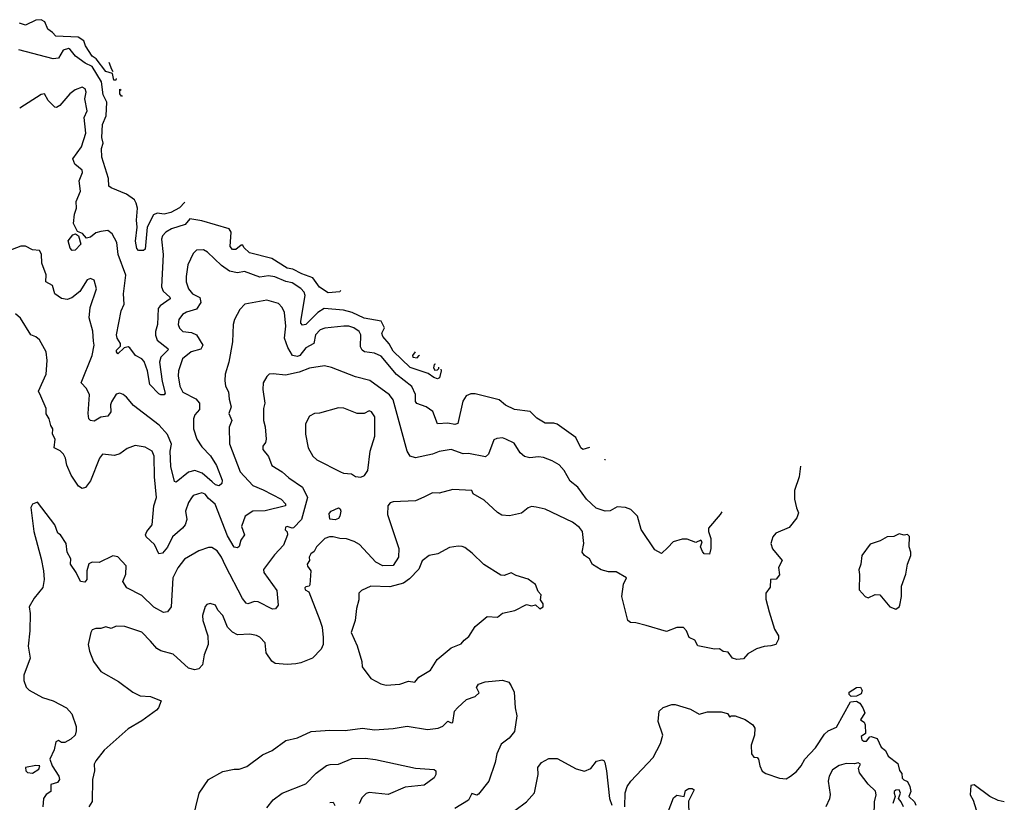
# Model space of a CAD drawing. Extents: x 1771496 to 1971148, y 471553 to 643630.
# Tile 702 of 702: x 1908560 to 1914321, y 598862 to 603438. Entities that reach past the tile are written whole.
import ezdxf

# ---------------------------------------------------------------- set-up
doc = ezdxf.new("R2010")
doc.units = 0

msp = doc.modelspace()

# ---------------------------------------------------------------- linework, layer by layer
at = {"layer": '0CON10XD'}
for points in [[(1909123.9, 603093.6), (1909122.5, 603085), (1909111.2, 603085), (1909103, 603123), (1909064.7, 603135), (1909008.4, 603208.4), (1908983.6, 603225), (1908945.9, 603285), (1908935, 603314.2), (1908902.2, 603335), (1908770.6, 603340.6), (1908752.4, 603362.4), (1908725, 603381.5), (1908707.8, 603425), (1908685, 603437.8), (1908655, 603435.3), (1908595, 603406.4), (1908558.1, 603418.1)], [(1909525.3, 602371.1), (1909495, 602338.2), (1909445, 602309.6), (1909405, 602301.2), (1909364, 602306), (1909342.7, 602297.3), (1909306.7, 602225), (1909295, 602096), (1909285, 602088.8), (1909255, 602089.1), (1909245, 602100), (1909236.9, 602143.1), (1909247.8, 602225), (1909242.6, 602265), (1909248.7, 602335), (1909241.1, 602365), (1909231.1, 602385), (1909185, 602417.9), (1909095, 602454.6), (1909082.5, 602465), (1909079.4, 602509.4), (1909041.4, 602635), (1909038.7, 602685), (1909048.3, 602715), (1909039.7, 602749.7), (1909045.2, 602825), (1909066, 602875), (1909070.8, 602955), (1909048.5, 602998.5), (1909037.9, 603075), (1908983.5, 603165), (1908943.4, 603183.4), (1908885.8, 603225), (1908855, 603263.8), (1908845, 603268.6), (1908815, 603259.6), (1908787.9, 603212.1), (1908755, 603208.9), (1908555, 603261.7)], [(1909081.4, 603190), (1909097.6, 603147.6), (1909105.5, 603135.8)], [(1910437.4, 601853.8), (1910433.6, 601846.4), (1910365, 601840.4), (1910315, 601874.7), (1910275, 601927.7), (1910211.7, 601951.7), (1910158.6, 601978.6), (1910125, 601984.8), (1910035, 602040.6), (1909905, 602075.3), (1909871.5, 602105), (1909865, 602118.8), (1909855, 602120), (1909825, 602094), (1909805, 602093.6), (1909792.4, 602112.4), (1909797.7, 602195), (1909785.4, 602215.4), (1909625, 602261.2), (1909555, 602273.3), (1909528.9, 602241.1), (1909448, 602215), (1909414.2, 602195.8), (1909396.4, 602175), (1909389.2, 602155), (1909399.4, 602065), (1909390, 601875), (1909399.7, 601849.8), (1909438.9, 601815), (1909441.1, 601805), (1909382.7, 601765), (1909370.1, 601749.9), (1909367.2, 601655), (1909354.4, 601615.6), (1909353.8, 601593.8), (1909365, 601564.4), (1909426.1, 601516.1), (1909428.3, 601508.3), (1909386.4, 601465), (1909377.3, 601435), (1909393, 601323), (1909411.4, 601255), (1909405, 601244.5), (1909385, 601244.4), (1909375, 601250.8), (1909321.4, 601305), (1909308.1, 601385), (1909288.5, 601438.5), (1909275, 601454), (1909236.8, 601475), (1909205, 601518.6), (1909195, 601524.4), (1909171.3, 601518.7), (1909135, 601483.8), (1909126.2, 601495), (1909126.2, 601505), (1909150.5, 601529.5), (1909149.6, 601545), (1909130.7, 601575), (1909125.9, 601595), (1909153.9, 601736.1), (1909170.9, 601775), (1909167.8, 601835), (1909181.2, 601945), (1909136.4, 602065), (1909127.6, 602135), (1909100.6, 602185), (1909075, 602204.3), (1909035, 602199.5), (1909005, 602191.9), (1908975, 602166.9), (1908950.4, 602160.4), (1908927.2, 602187.2), (1908898.6, 602198.6), (1908875.4, 602245.4), (1908879.9, 602300.1), (1908892.4, 602335), (1908889.6, 602375), (1908916.5, 602435), (1908908.9, 602495), (1908927.7, 602545), (1908925, 602557.8), (1908883.6, 602593.6), (1908871.8, 602625), (1908921.2, 602695), (1908947.7, 602775), (1908938.1, 602865), (1908954.6, 602905), (1908941.5, 602975), (1908949.2, 603015), (1908943.4, 603033.4), (1908925, 603044.2), (1908885, 603028.2), (1908852.5, 603005), (1908795, 602935.7), (1908775, 602924), (1908765, 602926.2), (1908726.3, 602966.3), (1908705, 603004), (1908685, 603000), (1908560, 602920)], [(1909160.7, 602990.7), (1909155, 602990.9), (1909145.6, 603005), (1909145, 603031.2), (1909152.9, 603025.6)], [(1908867.7, 602087.7), (1908855, 602101.2), (1908844.5, 602145), (1908870.9, 602179.1), (1908886.2, 602186.2), (1908904, 602175), (1908918.1, 602125), (1908885, 602090.8), (1908867.7, 602087.7)], [(1911023.4, 601395.3), (1911025.4, 601385.4), (1911015.9, 601344.1), (1911005, 601338), (1910983.3, 601345), (1910949.1, 601369.1), (1910844.2, 601405), (1910745, 601500), (1910722, 601542), (1910683.8, 601586.2), (1910678.5, 601605), (1910693.8, 601636.2), (1910675.1, 601675.1), (1910575, 601692.1), (1910505, 601726), (1910455, 601739.7), (1910341.6, 601748.4), (1910304, 601725), (1910235, 601656.5), (1910215, 601652), (1910205, 601664.2), (1910204.7, 601675), (1910230.3, 601825), (1910224.6, 601845), (1910205, 601866.1), (1910155, 601899.5), (1910117, 601907), (1910053.5, 601933.5), (1910015, 601940.9), (1909965, 601932.4), (1909875, 601966.1), (1909835, 601957.9), (1909787.4, 601967.4), (1909740.8, 602000.9), (1909659.4, 602079.4), (1909635, 602092.9), (1909595, 602089.4), (1909575, 602070.8), (1909542.9, 602005), (1909534.6, 601935.4), (1909534.5, 601905), (1909546.9, 601865), (1909572, 601835), (1909614, 601814), (1909620.8, 601785), (1909594.1, 601745.9), (1909535, 601727.7), (1909513.5, 601715), (1909491.5, 601685), (1909487.8, 601655), (1909495.6, 601635), (1909515, 601615.6), (1909565, 601609.1), (1909595, 601595.6), (1909630.9, 601535), (1909618.9, 601511.1), (1909562.5, 601495), (1909512.5, 601455), (1909489.4, 601385), (1909487.5, 601355), (1909496.1, 601295), (1909515, 601260), (1909590.9, 601220.9), (1909611.9, 601195), (1909611.8, 601158.2), (1909585, 601126.7), (1909576.1, 601105), (1909576.5, 601046.5), (1909595.6, 600985), (1909625, 600941.1), (1909677.2, 600887.2), (1909711.8, 600831.8), (1909744.2, 600745.8), (1909743.1, 600725), (1909727.1, 600712.9), (1909705, 600717.2), (1909686.4, 600736.4), (1909627, 600787), (1909585, 600801.9), (1909547.4, 600792.6), (1909475, 600733.3), (1909465, 600736.7), (1909445.2, 600825), (1909439.8, 600915), (1909449, 600955), (1909425, 601013.2), (1909377, 601067), (1909225, 601181.5), (1909185, 601230.8), (1909165, 601246.2), (1909145, 601253.3), (1909125, 601247.5), (1909096.3, 601203.7), (1909090.9, 601185), (1909092.7, 601145), (1909075, 601120), (1909035, 601113.5), (1908995, 601090), (1908975, 601094.2), (1908965, 601104), (1908960, 601135), (1908969.2, 601245), (1908951.7, 601281.7), (1908920, 601315), (1908983.3, 601475), (1908995.3, 601535), (1908992.2, 601557.8), (1908987.1, 601617.1), (1908966.9, 601695), (1908972.9, 601755), (1909008.6, 601865), (1908995.8, 601915.8), (1908975, 601923.8), (1908955, 601916), (1908911.7, 601848.3), (1908865, 601810.6), (1908837.8, 601802.2), (1908805, 601807.3), (1908764.8, 601834.8), (1908752.9, 601882.9), (1908712.1, 601905), (1908714.4, 601945.6), (1908690, 602015), (1908686.8, 602066.8), (1908675, 602087.5), (1908635, 602092.5), (1908595, 602113.3), (1908566.1, 602113.9), (1908465.7, 602074.3)], [(1911892.9, 600936.7), (1911855, 600925.6), (1911842.5, 600935), (1911813.1, 600995), (1911705, 601073.2), (1911685, 601079.2), (1911635, 601079.6), (1911585, 601108), (1911547, 601147), (1911455, 601158.3), (1911403.1, 601183.1), (1911365, 601215.7), (1911225, 601249.7), (1911199.1, 601250.9), (1911171.3, 601238.7), (1911152.7, 601207.3), (1911122.5, 601077.5), (1911105, 601071.5), (1911065, 601079.3), (1911005, 601074.2), (1910976.3, 601146.3), (1910938.8, 601175), (1910883.1, 601193.1), (1910876.2, 601206.2), (1910875, 601246), (1910853.7, 601293.7), (1910764.2, 601364.2), (1910675, 601471.1), (1910635, 601488.4), (1910576.4, 601496.4), (1910563.2, 601505), (1910553.7, 601525), (1910555, 601596), (1910545.3, 601615.3), (1910515, 601635.8), (1910485, 601645.3), (1910455.9, 601645.9), (1910345, 601633.5), (1910318.6, 601625), (1910290.9, 601595), (1910280.3, 601545), (1910235, 601518.6), (1910198.8, 601475), (1910185, 601467.8), (1910155.2, 601475.2), (1910129.7, 601520.3), (1910109.2, 601575), (1910116.5, 601646.5), (1910108.7, 601725), (1910096.5, 601755), (1910075, 601779.1), (1910005, 601797.3), (1909876.4, 601773.6), (1909847.6, 601742.4), (1909817.5, 601685), (1909808.6, 601655), (1909805.6, 601555), (1909783.3, 601435), (1909763.1, 601365), (1909761.1, 601328.9), (1909764.5, 601295), (1909781.2, 601261.2), (1909785, 601220), (1909798.2, 601175), (1909784.3, 601135), (1909800.4, 601095), (1909784.7, 601055), (1909786.9, 600956.9), (1909850, 600795), (1909924.6, 600715), (1909985, 600688.7), (1910090, 600635), (1910115, 600608), (1910115.6, 600595), (1909996.9, 600566.9), (1909925, 600563.4), (1909878.7, 600535), (1909857.6, 600475), (1909876.1, 600425), (1909854.4, 600395), (1909845, 600356.7), (1909835, 600349.2), (1909815, 600354.5), (1909775, 600420.8), (1909703.6, 600605), (1909665, 600637.7), (1909645, 600663.6), (1909625, 600670.8), (1909575, 600656.7), (1909565, 600642.5), (1909548.4, 600615), (1909530.9, 600565), (1909537.9, 600515), (1909527.5, 600485), (1909512.9, 600465), (1909454.7, 600415), (1909425, 600354.2), (1909395, 600318), (1909375, 600313.8), (1909349.1, 600369.1), (1909299.4, 600415), (1909295.6, 600425), (1909303.3, 600445), (1909335.8, 600485), (1909345.8, 600595), (1909361, 600645), (1909348, 600765), (1909346.9, 600885), (1909334.3, 600915), (1909295, 600938.1), (1909235, 600947.5), (1909188.7, 600931.3), (1909145, 600900), (1909115, 600889.4), (1909045, 600897.5), (1909027.8, 600875), (1908975, 600741.4), (1908945, 600702), (1908925, 600697.5), (1908905, 600710.8), (1908862.1, 600775), (1908835, 600833.8), (1908828.2, 600875), (1908816.8, 600896.8), (1908797.5, 600917.5), (1908761.4, 600935), (1908767.6, 600985), (1908751.4, 601015), (1908753.8, 601045), (1908741.9, 601065), (1908732.5, 601105), (1908714, 601134), (1908714.4, 601165), (1908684.2, 601235.8), (1908670.6, 601265), (1908714.2, 601365.8), (1908720, 601445), (1908715.8, 601495), (1908675, 601566.2), (1908653.8, 601583.8), (1908625, 601595.8), (1908565, 601693.3), (1908535, 601718)], [(1910873.9, 601495.1), (1910858.5, 601475), (1910860, 601465), (1910885, 601461.6), (1910898.1, 601475), (1910898.7, 601476.8)], [(1912667.1, 600560.3), (1912657.5, 600545), (1912590.8, 600465), (1912590, 600445), (1912604.4, 600404.4), (1912604.4, 600345), (1912595, 600312), (1912565, 600314.4), (1912555, 600328), (1912542.9, 600355), (1912552.5, 600385), (1912545, 600394), (1912515, 600381.4), (1912465, 600401.3), (1912435, 600401.2), (1912383.8, 600385), (1912352.5, 600352.5), (1912315, 600316.2), (1912275, 600337.5), (1912196.2, 600456.2), (1912174.5, 600535), (1912135, 600574.2), (1912105, 600586), (1912055, 600590), (1912013.9, 600566.1), (1911985, 600563.8), (1911932.2, 600582.2), (1911875.6, 600635), (1911825, 600704), (1911779.8, 600739.8), (1911745, 600802), (1911716, 600835), (1911675, 600859.4), (1911625, 600878.1), (1911595, 600881.5), (1911545, 600875.4), (1911514, 600884), (1911487.5, 600905), (1911452.5, 600962.5), (1911405, 600986), (1911385, 600992), (1911351.3, 600988.7), (1911335, 600980.8), (1911302.4, 600897.6), (1911285, 600881.9), (1911185, 600900.5), (1911155, 600899.6), (1911084.5, 600924.5), (1911015, 600912.7), (1910975, 600897.5), (1910875.7, 600875.7), (1910845.5, 600885.5), (1910826.7, 600915), (1910745.4, 601215), (1910724, 601244), (1910609.1, 601329.1), (1910525, 601348.9), (1910385, 601404), (1910344.3, 601414.3), (1910255, 601400.8), (1910195, 601376.1), (1910115, 601359.4), (1910042.5, 601367.5), (1910020, 601365), (1910005, 601352.5), (1909984.3, 601315), (1909982.5, 601275), (1909994.4, 601195), (1909987.1, 601165), (1909985.7, 601095), (1909997, 601057), (1910001.1, 600985), (1909998.6, 600965), (1909982.2, 600945), (1909982.9, 600925), (1910015, 600883.8), (1910035, 600831.4), (1910095, 600794.6), (1910135, 600758.2), (1910214.5, 600705), (1910243.8, 600645), (1910208.6, 600515), (1910162.7, 600467.3), (1910153.8, 600463.8), (1910125, 600475.4), (1910115, 600470), (1910113.3, 600455), (1910124, 600444), (1910126.4, 600426.4), (1910104.2, 600365), (1910050.6, 600309.4), (1909987.3, 600222.7), (1909987.5, 600205), (1910065, 600100.8), (1910071.4, 600015), (1910057.3, 599992.7), (1910038.8, 599991.2), (1909955, 600034.6), (1909934.1, 600035.9), (1909895, 600022.2), (1909885, 600027.1), (1909862.7, 600052.7), (1909764.7, 600244.8), (1909741.3, 600295), (1909715, 600333.1), (1909685, 600351.9), (1909665, 600351.1), (1909608, 600332), (1909525, 600284.4), (1909485, 600233.1), (1909455.9, 600175), (1909447.1, 600005), (1909425, 599975.7), (1909400.9, 599970.9), (1909345, 600003.1), (1909275, 600071.9), (1909186.7, 600116.7), (1909163.6, 600153.6), (1909181.1, 600195), (1909183.3, 600245), (1909135, 600296.2), (1909105, 600303.3), (1909025, 600263.8), (1908985, 600266.7), (1908965, 600256.7), (1908953.3, 600215), (1908952.5, 600165), (1908941.7, 600148.3), (1908915, 600152.5), (1908891.2, 600205), (1908857.5, 600255), (1908858.9, 600285), (1908838.6, 600325), (1908832.5, 600375), (1908798, 600425), (1908784, 600435), (1908765, 600484.2), (1908665, 600617.5), (1908634.1, 600605.9), (1908626.2, 600585), (1908642.9, 600445), (1908685.6, 600285), (1908700, 600215), (1908702.9, 600165), (1908695, 600118.8), (1908644, 600055), (1908616, 600005), (1908621.4, 599965), (1908620, 599865), (1908609.4, 599775), (1908620.6, 599705), (1908584.2, 599605), (1908583.8, 599575), (1908598, 599535), (1908615, 599517.5), (1908694.4, 599474.4), (1908755, 599454.3), (1908834.5, 599414.5), (1908865, 599379.2), (1908889.6, 599305), (1908891.2, 599278.8), (1908884.6, 599255.4), (1908859.6, 599230.4), (1908825, 599212.3), (1908805, 599211.1), (1908787.7, 599222.3), (1908771.4, 599215), (1908760.9, 599169.1), (1908735.8, 599115), (1908750, 599075), (1908789.2, 599015), (1908792, 598995), (1908781.7, 598978.3), (1908742.5, 598965), (1908742.9, 598925), (1908715, 598907.1), (1908700.2, 598885), (1908694.8, 598835)], [(1910992.1, 601424.3), (1910985, 601420.8), (1910981.6, 601401.6), (1910989.1, 601389.1), (1911005, 601390), (1911012.1, 601397.9), (1911012.4, 601405.5)], [(1910555, 600763.3), (1910577.7, 600772.3), (1910597.5, 600802.5), (1910610, 600915), (1910637.6, 601002.4), (1910638, 601115), (1910618.2, 601145), (1910605, 601150), (1910575.7, 601134.3), (1910535, 601135.8), (1910457.2, 601167.2), (1910425, 601168.1), (1910315, 601137.1), (1910285, 601134.3), (1910255, 601120), (1910231.9, 601075), (1910231.8, 601015), (1910246.9, 600935), (1910275, 600885.8), (1910298.8, 600865), (1910436.7, 600795), (1910455, 600787.1), (1910502, 600782), (1910525, 600766.2), (1910555, 600763.3)], [(1913128.8, 600828), (1913121.1, 600765), (1913092.2, 600685), (1913093.1, 600635), (1913104.6, 600584.6), (1913115.7, 600555), (1913107.5, 600525), (1913061.7, 600468.3), (1912983.8, 600435), (1912965.8, 600414.2), (1912954.1, 600375.9), (1912965, 600343.3), (1913021.2, 600275), (1912999.4, 600235), (1913005, 600192.5), (1912985, 600166.7), (1912953.3, 600165), (1912950.5, 600119.5), (1912926.1, 600083.9), (1912925, 600050), (1912944, 599975), (1912975.6, 599875), (1912999.2, 599835), (1913000, 599815), (1912983.3, 599785), (1912955, 599775.8), (1912915, 599773.8), (1912870.5, 599759.5), (1912819.6, 599730.4), (1912795, 599700), (1912755, 599697.5), (1912730, 599705), (1912705, 599738.8), (1912675, 599743.3), (1912655, 599760), (1912625, 599756.7), (1912527.7, 599777.7), (1912510, 599810), (1912476, 599826), (1912462, 599865), (1912443, 599883), (1912405, 599883.5), (1912345, 599860), (1912225.8, 599895.8), (1912165, 599911.4), (1912133, 599913), (1912118.8, 599925), (1912082.5, 600065), (1912093, 600137), (1912110, 600175), (1912048.8, 600208.8), (1912005, 600210), (1911961.9, 600221.9), (1911911.8, 600251.8), (1911894.5, 600285), (1911864.4, 600305), (1911851.8, 600325), (1911860.5, 600375), (1911851.9, 600445), (1911835, 600468.6), (1911795, 600500), (1911635, 600576), (1911581.7, 600588.3), (1911555, 600590.8), (1911535, 600583.8), (1911496.6, 600553.4), (1911425, 600536.2), (1911381.7, 600541.7), (1911355, 600556), (1911278.3, 600628.3), (1911213.8, 600665), (1911205, 600685.6), (1911095, 600690), (1911015, 600668.6), (1910975, 600671.9), (1910924, 600646), (1910875, 600624.3), (1910745, 600618.8), (1910727.7, 600612.3), (1910714.1, 600595.9), (1910712.5, 600545), (1910777.9, 600345), (1910775.6, 600295), (1910745, 600246), (1910685.5, 600244.5), (1910644.4, 600265), (1910548.5, 600368.5), (1910517.8, 600387.7), (1910471.9, 600401.9), (1910433.8, 600403.8), (1910395, 600414.6), (1910372.5, 600415), (1910345, 600404.3), (1910297.5, 600355), (1910282, 600328), (1910262.9, 600315), (1910254.5, 600295), (1910256.2, 600275), (1910242.5, 600255), (1910243.1, 600243.1), (1910263.3, 600215), (1910256.9, 600133.1), (1910253.9, 600126.1), (1910235, 600122.5), (1910228.6, 600115), (1910230, 600105), (1910252, 600092), (1910316.1, 599926.1), (1910329.1, 599885), (1910336.2, 599826.2), (1910334.6, 599785), (1910323.7, 599756.4), (1910274, 599705), (1910205, 599676.7), (1910175, 599671.4), (1910125, 599666.9), (1910055, 599674.4), (1910035, 599687.8), (1910001.5, 599735), (1909995.6, 599795), (1909965, 599827.5), (1909945, 599837.5), (1909905.8, 599844.2), (1909835, 599841.8), (1909805, 599856.7), (1909775.4, 599885.4), (1909748.6, 599955), (1909720, 599985), (1909706.2, 600015), (1909675, 600024), (1909655, 600018.8), (1909645, 600006.7), (1909628.9, 599955), (1909632, 599925), (1909660.5, 599835), (1909661.8, 599785), (1909638.5, 599725), (1909629.1, 599665), (1909607.6, 599642.4), (1909585, 599636.7), (1909546.9, 599646.9), (1909457.4, 599727.4), (1909385, 599748.2), (1909361.6, 599761.6), (1909325.5, 599805), (1909275, 599857.3), (1909175, 599890.3), (1909125, 599891.1), (1909095, 599878.1), (1909065, 599887.5), (1909035, 599878.6), (1909005, 599878.9), (1908985, 599870), (1908976.2, 599855), (1908960, 599785), (1908968.8, 599745), (1908992, 599685), (1909035, 599626), (1909138.7, 599568.7), (1909222.5, 599505), (1909265, 599484.4), (1909325, 599481.2), (1909387.5, 599455), (1909373.1, 599415), (1909359.5, 599400.5), (1909275, 599338.1), (1909195, 599291.1), (1909055, 599166.7), (1909005.8, 599105), (1908995.8, 599085), (1908997.1, 599045), (1908985.7, 598995), (1908983.6, 598866.4), (1908965.3, 598834.7)], [(1911987.2, 600864.1), (1911983.8, 600865), (1911983.9, 600866.5)], [(1910405, 600513.8), (1910375, 600518), (1910370.3, 600549.7), (1910382.5, 600565), (1910425, 600583.8), (1910435, 600577.5), (1910438, 600565), (1910433.8, 600535), (1910425, 600521.2), (1910405, 600513.8)], [(1913685, 599992), (1913705.9, 600004.1), (1913710, 600015), (1913719.4, 600065), (1913718.8, 600125), (1913743.8, 600195), (1913754, 600255), (1913773.8, 600305), (1913773.8, 600325), (1913763.3, 600355), (1913766.1, 600416.1), (1913755, 600427.5), (1913735, 600423.8), (1913705, 600432.5), (1913675, 600416.7), (1913635, 600413.3), (1913595, 600391.2), (1913535, 600372), (1913486.7, 600305), (1913482, 600255), (1913469.3, 600220.7), (1913473.9, 600193.9), (1913471.2, 600105), (1913506, 600066), (1913525, 600058), (1913565, 600077.1), (1913592.5, 600075), (1913651.2, 600005), (1913685, 599992)], [(1910705, 599546), (1910785, 599552.5), (1910835, 599569.2), (1910871.2, 599565), (1910895, 599594.2), (1910963.8, 599635), (1911003.4, 599696.6), (1911085, 599765.7), (1911142.3, 599787.7), (1911159.7, 599810.3), (1911188.7, 599831.3), (1911225, 599890), (1911295, 599947.5), (1911355, 599944.3), (1911385, 599968), (1911457.3, 599982.7), (1911525, 600018.8), (1911555, 600011.2), (1911577, 600017), (1911603.3, 599993.3), (1911622.2, 600005), (1911622.4, 600022.4), (1911606.7, 600045), (1911610, 600075), (1911593.9, 600093.9), (1911577.5, 600135), (1911535, 600167.5), (1911465, 600188), (1911435, 600203.6), (1911395, 600188), (1911375, 600190), (1911275, 600252.5), (1911207.9, 600317.9), (1911165, 600352), (1911148.3, 600358.3), (1911125, 600360), (1911075, 600350.8), (1911005.6, 600314.4), (1910955.7, 600304.3), (1910915, 600273.8), (1910895.5, 600225), (1910841.3, 600168.7), (1910805, 600142.5), (1910725, 600122.2), (1910615, 600125.6), (1910559.2, 600100.8), (1910543.8, 600085), (1910543.6, 600045), (1910531.1, 599995), (1910523.6, 599925), (1910499.2, 599855), (1910534.1, 599775.9), (1910562, 599685), (1910564.1, 599654.1), (1910615, 599586.7), (1910672.5, 599555), (1910705, 599546)], [(1909570.8, 598755), (1909610.4, 598915), (1909664, 598996), (1909748.8, 599041.2), (1909815, 599055.6), (1909845, 599055.6), (1909888.8, 599071.2), (1909980.5, 599139.5), (1910036.2, 599165), (1910116.2, 599223.8), (1910185, 599238.6), (1910264.7, 599275.3), (1910374.4, 599284.4), (1910465, 599282.5), (1910565.5, 599295.5), (1910635, 599285.7), (1910745, 599293.3), (1910827.3, 599307.3), (1910945, 599287.1), (1911007.5, 599295), (1911035, 599308), (1911065, 599336.2), (1911085, 599325.8), (1911095, 599329.2), (1911104, 599395), (1911121.2, 599415), (1911175, 599463.3), (1911225, 599480), (1911248.3, 599501.7), (1911233.3, 599533.3), (1911245, 599552.5), (1911283.6, 599566.4), (1911385, 599576.7), (1911422.5, 599565), (1911436.2, 599543.8), (1911452.5, 599505), (1911458.6, 599415), (1911467.9, 599367.9), (1911454.2, 599275.8), (1911423, 599237), (1911377.6, 599202.4), (1911351.1, 599145), (1911341.9, 599095), (1911304, 598985), (1911245, 598908.8), (1911235, 598904), (1911205, 598913.1), (1911186.5, 598873.5), (1911106.2, 598825)], [(1913425, 599480), (1913413, 599493), (1913413.3, 599505), (1913455, 599533.3), (1913480, 599535), (1913488.8, 599515), (1913483.6, 599496.4), (1913455, 599482.5), (1913425, 599480)], [(1912100, 598835), (1912102.3, 598917.7), (1912113.8, 598955), (1912135, 598986.2), (1912265.6, 599124.4), (1912310, 599205), (1912322, 599255), (1912296, 599335), (1912300.8, 599395), (1912325, 599416), (1912375, 599433.3), (1912395, 599433.3), (1912485, 599406), (1912535, 599377.5), (1912585, 599391.2), (1912665, 599391.2), (1912700.5, 599380.5), (1912715, 599360), (1912723.3, 599366.7), (1912745, 599368), (1912805, 599346), (1912848.8, 599315), (1912861.2, 599295), (1912859.2, 599255), (1912840, 599195), (1912841.2, 599145), (1912855, 599126.7), (1912875, 599123.3), (1912883.3, 599115), (1912890.8, 599075), (1912904.2, 599044.2), (1912925, 599030), (1913005, 599002.9), (1913045, 598999.4), (1913070, 599015), (1913105, 599042.9), (1913131.9, 599075), (1913152.7, 599115), (1913215, 599180), (1913269.3, 599260.7), (1913290.3, 599279.7), (1913337.9, 599302.1), (1913420.7, 599449.3), (1913455, 599453.3), (1913475, 599442.5), (1913493.8, 599415), (1913504, 599385), (1913478.8, 599345), (1913500, 599330), (1913505.8, 599315), (1913508.8, 599265), (1913483.7, 599246.3), (1913487.3, 599227.3), (1913499.3, 599219.3), (1913515, 599219.3), (1913534.5, 599245.5), (1913542.4, 599247.6), (1913575.8, 599235), (1913599.2, 599185), (1913625.6, 599165), (1913641.3, 599131.3), (1913698.1, 599088.1), (1913707.3, 599047.3), (1913721.2, 599031.2), (1913723.2, 599003.2), (1913732.4, 598992.4), (1913755, 598984), (1913768.8, 598955), (1913774.3, 598925.7), (1913762, 598895), (1913794.5, 598865), (1913802.1, 598845)], [(1910005, 598830), (1910043.6, 598876.4), (1910096.2, 598915), (1910235, 598968.9), (1910295, 599031.4), (1910355, 599077.8), (1910376.2, 599083.8), (1910425, 599083.9), (1910505, 599118.2), (1910580.7, 599120.7), (1910641.6, 599111.6), (1910875, 599060.5), (1910984.2, 599054.2), (1910993.8, 599045), (1910995.5, 599024.5), (1910984, 599005), (1910927.3, 598962.7), (1910815, 598951.2), (1910715, 598908.2), (1910605, 598920), (1910586.9, 598913.1), (1910561.1, 598888.9), (1910546.3, 598853.7)], [(1911456, 598814), (1911524.2, 598865), (1911572, 598918), (1911594.2, 599025), (1911591.2, 599065), (1911613.3, 599095), (1911655, 599118.6), (1911705, 599118.6), (1911815, 599056.9), (1911865, 599043.1), (1911901.3, 599058.7), (1911935, 599102.5), (1911965, 599111.1), (1911976.7, 599106.7), (1911984.4, 599095), (1911992.9, 599045), (1912011.2, 598885), (1912024, 598845)], [(1908635, 599032.9), (1908672.2, 599055), (1908678.8, 599075), (1908655, 599077.8), (1908595, 599065.5), (1908596.4, 599045), (1908605, 599035.5), (1908635, 599032.9)], [(1913558.6, 598785), (1913561.4, 598865), (1913570.8, 598905), (1913567.3, 598927.3), (1913525, 598967.5), (1913473.3, 599035), (1913468.3, 599061.7), (1913480, 599085), (1913465, 599092.5), (1913444, 599086), (1913395, 599087.8), (1913355, 599077.8), (1913315, 599051.9), (1913296.4, 599015), (1913290.9, 598985), (1913302.1, 598907.9), (1913298.3, 598881.7), (1913277.1, 598835)], [(1912339.1, 598765), (1912385, 598888.8), (1912405, 598903.8), (1912447.5, 598895), (1912455, 598930), (1912475, 598942.5), (1912495, 598942.5), (1912506.7, 598935), (1912472, 598868), (1912474.4, 598785)], [(1913730, 598835), (1913718, 598865), (1913701.2, 598885), (1913713.3, 598915), (1913705, 598934), (1913685, 598933.3), (1913675.6, 598925), (1913676.7, 598915), (1913682, 598895), (1913667.5, 598855)], [(1914320.6, 598864.7), (1914285, 598872), (1914235, 598896), (1914145, 598963.3), (1914125, 598960), (1914120, 598905), (1914138.8, 598875), (1914155, 598817.5)], [(1910375, 598860.6), (1910395, 598862.5), (1910403.4, 598843.4)]]:
    msp.add_lwpolyline(points, dxfattribs=at)

doc.saveas('drawing.dxf')
